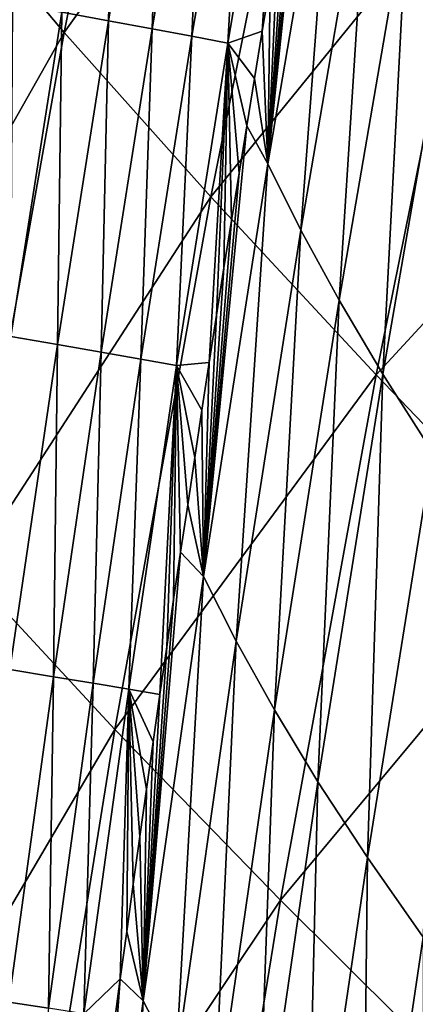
# Model space of a CAD drawing. Header units: millimetres. Extents: x -300 to 300, y -500 to 500.
# Tile 582 of 656: x -274 to -264, y 245 to 269. Entities that reach past the tile are written whole.
import ezdxf

# ---------------------------------------------------------------- set-up
doc = ezdxf.new("R2010")
doc.units = ezdxf.units.MM
doc.header["$LTSCALE"] = 81.481481
for name, color, linetype in [('20', 7, 'CONTINUOUS'), ('22', 7, 'CONTINUOUS'), ('25', 7, 'CONTINUOUS')]:
    doc.layers.add(name, color=color, linetype=linetype)

msp = doc.modelspace()

# ---------------------------------------------------------------- linework, layer by layer
at = {"layer": '20', "color": 7, "linetype": 'CONTINUOUS'}
for points in [[(-272.685, 269.079, 27.819), (-270.172, 281.706, 27.938), (-275.777, 272.737, 23.686), (-272.685, 269.079, 27.819)], [(-272.685, 269.079, 27.819), (-266.612, 277.571, 31.867), (-270.172, 281.706, 27.938), (-272.685, 269.079, 27.819)], [(-269.122, 265.086, 31.735), (-266.612, 277.571, 31.867), (-272.685, 269.079, 27.819), (-269.122, 265.086, 31.735)], [(-269.122, 265.086, 31.735), (-262.605, 273.091, 35.581), (-266.612, 277.571, 31.867), (-269.122, 265.086, 31.735)], [(-265.104, 260.767, 35.438), (-262.605, 273.091, 35.581), (-269.122, 265.086, 31.735), (-265.104, 260.767, 35.438)], [(-265.104, 260.767, 35.438), (-258.168, 268.274, 39.087), (-262.605, 273.091, 35.581), (-265.104, 260.767, 35.438)], [(-278.103, 259.519, 23.587), (-272.685, 269.079, 27.819), (-275.777, 272.737, 23.686), (-278.103, 259.519, 23.587)], [(-275.016, 255.993, 27.705), (-272.685, 269.079, 27.819), (-278.103, 259.519, 23.587), (-275.016, 255.993, 27.705)], [(-275.016, 255.993, 27.705), (-269.122, 265.086, 31.735), (-272.685, 269.079, 27.819), (-275.016, 255.993, 27.705)], [(-260.649, 256.13, 38.934), (-258.168, 268.274, 39.087), (-265.104, 260.767, 35.438), (-260.649, 256.13, 38.934)], [(-271.451, 252.153, 31.607), (-269.122, 265.086, 31.735), (-275.016, 255.993, 27.705), (-271.451, 252.153, 31.607)], [(-271.451, 252.153, 31.607), (-265.104, 260.767, 35.438), (-269.122, 265.086, 31.735), (-271.451, 252.153, 31.607)], [(-267.424, 248.006, 35.3), (-265.104, 260.767, 35.438), (-271.451, 252.153, 31.607), (-267.424, 248.006, 35.3)], [(-267.424, 248.006, 35.3), (-260.649, 256.13, 38.934), (-265.104, 260.767, 35.438), (-267.424, 248.006, 35.3)], [(-262.953, 243.559, 38.788), (-260.649, 256.13, 38.934), (-267.424, 248.006, 35.3), (-262.953, 243.559, 38.788)], [(-277.168, 242.441, 27.595), (-271.451, 252.153, 31.607), (-275.016, 255.993, 27.705), (-277.168, 242.441, 27.595)], [(-273.602, 238.765, 31.485), (-271.451, 252.153, 31.607), (-277.168, 242.441, 27.595), (-273.602, 238.765, 31.485)], [(-273.602, 238.765, 31.485), (-267.424, 248.006, 35.3), (-271.451, 252.153, 31.607), (-273.602, 238.765, 31.485)], [(-269.569, 234.801, 35.167), (-267.424, 248.006, 35.3), (-273.602, 238.765, 31.485), (-269.569, 234.801, 35.167)], [(-269.569, 234.801, 35.167), (-262.953, 243.559, 38.788), (-267.424, 248.006, 35.3), (-269.569, 234.801, 35.167)]]:
    msp.add_3dface(points, dxfattribs=at)
at = {"layer": '22', "color": 7, "linetype": 'CONTINUOUS'}
for points in [[(-266.076, 275.631, 10.521), (-267.735, 265.889, 10.576), (-266.692, 276.008, 9.358), (-266.076, 275.631, 10.521)], [(-266.692, 276.008, 9.358), (-267.735, 265.889, 10.576), (-266.894, 274.859, 9.365), (-266.692, 276.008, 9.358)], [(-267.735, 265.889, 10.576), (-266.076, 275.631, 10.521), (-266.934, 264.279, 12.227), (-267.735, 265.889, 10.576)], [(-266.934, 264.279, 12.227), (-266.076, 275.631, 10.521), (-265.27, 273.989, 12.19), (-266.934, 264.279, 12.227)], [(-266.894, 274.859, 9.365), (-267.735, 265.889, 10.576), (-267.093, 273.709, 9.373), (-266.894, 274.859, 9.365)], [(-266.934, 264.279, 12.227), (-265.27, 273.989, 12.19), (-266.004, 262.576, 13.874), (-266.934, 264.279, 12.227)], [(-266.004, 262.576, 13.874), (-265.27, 273.989, 12.19), (-264.336, 272.248, 13.854), (-266.004, 262.576, 13.874)], [(-267.093, 273.709, 9.373), (-267.735, 265.889, 10.576), (-267.29, 272.56, 9.38), (-267.093, 273.709, 9.373)], [(-267.29, 272.56, 9.38), (-267.735, 265.889, 10.576), (-267.486, 271.411, 9.387), (-267.29, 272.56, 9.38)], [(-266.004, 262.576, 13.874), (-264.336, 272.248, 13.854), (-264.939, 260.779, 15.519), (-266.004, 262.576, 13.874)], [(-264.939, 260.779, 15.519), (-264.336, 272.248, 13.854), (-263.266, 270.409, 15.515), (-264.939, 260.779, 15.519)], [(-267.486, 271.411, 9.387), (-267.735, 265.889, 10.576), (-267.679, 270.261, 9.394), (-267.486, 271.411, 9.387)], [(-267.679, 270.261, 9.394), (-267.735, 265.889, 10.576), (-267.871, 269.111, 9.401), (-267.679, 270.261, 9.394)], [(-264.939, 260.779, 15.519), (-263.266, 270.409, 15.515), (-263.732, 258.887, 17.161), (-264.939, 260.779, 15.519)], [(-267.871, 269.111, 9.401), (-267.735, 265.889, 10.576), (-268.06, 267.962, 9.408), (-267.871, 269.111, 9.401)], [(-268.06, 267.962, 9.408), (-267.735, 265.889, 10.576), (-268.248, 266.812, 9.415), (-268.06, 267.962, 9.408)], [(-267.735, 265.889, 10.576), (-269.297, 255.866, 10.631), (-268.248, 266.812, 9.415), (-267.735, 265.889, 10.576)], [(-268.248, 266.812, 9.415), (-269.297, 255.866, 10.631), (-268.434, 265.661, 9.422), (-268.248, 266.812, 9.415)], [(-269.297, 255.866, 10.631), (-267.735, 265.889, 10.576), (-268.501, 254.293, 12.264), (-269.297, 255.866, 10.631)], [(-268.501, 254.293, 12.264), (-267.735, 265.889, 10.576), (-266.934, 264.279, 12.227), (-268.501, 254.293, 12.264)], [(-268.434, 265.661, 9.422), (-269.297, 255.866, 10.631), (-268.618, 264.511, 9.429), (-268.434, 265.661, 9.422)], [(-268.618, 264.511, 9.429), (-269.297, 255.866, 10.631), (-268.8, 263.361, 9.436), (-268.618, 264.511, 9.429)], [(-268.501, 254.293, 12.264), (-266.934, 264.279, 12.227), (-267.576, 252.631, 13.894), (-268.501, 254.293, 12.264)], [(-267.576, 252.631, 13.894), (-266.934, 264.279, 12.227), (-266.004, 262.576, 13.874), (-267.576, 252.631, 13.894)], [(-268.8, 263.361, 9.436), (-269.297, 255.866, 10.631), (-268.98, 262.21, 9.443), (-268.8, 263.361, 9.436)], [(-267.576, 252.631, 13.894), (-266.004, 262.576, 13.874), (-266.515, 250.879, 15.523), (-267.576, 252.631, 13.894)], [(-266.515, 250.879, 15.523), (-266.004, 262.576, 13.874), (-264.939, 260.779, 15.519), (-266.515, 250.879, 15.523)], [(-268.98, 262.21, 9.443), (-269.297, 255.866, 10.631), (-269.158, 261.06, 9.449), (-268.98, 262.21, 9.443)], [(-269.158, 261.06, 9.449), (-269.297, 255.866, 10.631), (-269.335, 259.909, 9.456), (-269.158, 261.06, 9.449)], [(-266.515, 250.879, 15.523), (-264.939, 260.779, 15.519), (-265.312, 249.038, 17.15), (-266.515, 250.879, 15.523)], [(-265.312, 249.038, 17.15), (-264.939, 260.779, 15.519), (-263.732, 258.887, 17.161), (-265.312, 249.038, 17.15)], [(-269.335, 259.909, 9.456), (-269.297, 255.866, 10.631), (-269.51, 258.758, 9.463), (-269.335, 259.909, 9.456)], [(-265.312, 249.038, 17.15), (-263.732, 258.887, 17.161), (-263.961, 247.106, 18.776), (-265.312, 249.038, 17.15)], [(-269.51, 258.758, 9.463), (-269.297, 255.866, 10.631), (-269.683, 257.607, 9.469), (-269.51, 258.758, 9.463)], [(-269.683, 257.607, 9.469), (-269.297, 255.866, 10.631), (-269.855, 256.456, 9.476), (-269.683, 257.607, 9.469)], [(-269.297, 255.866, 10.631), (-270.765, 245.558, 10.686), (-269.855, 256.456, 9.476), (-269.297, 255.866, 10.631)], [(-269.855, 256.456, 9.476), (-270.765, 245.558, 10.686), (-270.024, 255.305, 9.483), (-269.855, 256.456, 9.476)], [(-270.765, 245.558, 10.686), (-269.297, 255.866, 10.631), (-269.974, 244.026, 12.301), (-270.765, 245.558, 10.686)], [(-269.974, 244.026, 12.301), (-269.297, 255.866, 10.631), (-268.501, 254.293, 12.264), (-269.974, 244.026, 12.301)], [(-270.024, 255.305, 9.483), (-270.765, 245.558, 10.686), (-270.192, 254.154, 9.489), (-270.024, 255.305, 9.483)], [(-269.974, 244.026, 12.301), (-268.501, 254.293, 12.264), (-269.054, 242.409, 13.914), (-269.974, 244.026, 12.301)], [(-269.054, 242.409, 13.914), (-268.501, 254.293, 12.264), (-267.576, 252.631, 13.894), (-269.054, 242.409, 13.914)], [(-270.192, 254.154, 9.489), (-270.765, 245.558, 10.686), (-270.359, 253.002, 9.496), (-270.192, 254.154, 9.489)], [(-270.359, 253.002, 9.496), (-270.765, 245.558, 10.686), (-270.523, 251.851, 9.502), (-270.359, 253.002, 9.496)], [(-269.054, 242.409, 13.914), (-267.576, 252.631, 13.894), (-267.998, 240.707, 15.527), (-269.054, 242.409, 13.914)], [(-267.998, 240.707, 15.527), (-267.576, 252.631, 13.894), (-266.515, 250.879, 15.523), (-267.998, 240.707, 15.527)], [(-270.523, 251.851, 9.502), (-270.765, 245.558, 10.686), (-270.686, 250.699, 9.508), (-270.523, 251.851, 9.502)], [(-267.998, 240.707, 15.527), (-266.515, 250.879, 15.523), (-266.799, 238.92, 17.14), (-267.998, 240.707, 15.527)], [(-266.799, 238.92, 17.14), (-266.515, 250.879, 15.523), (-265.312, 249.038, 17.15), (-266.799, 238.92, 17.14)], [(-270.686, 250.699, 9.508), (-270.765, 245.558, 10.686), (-270.848, 249.547, 9.515), (-270.686, 250.699, 9.508)], [(-270.848, 249.547, 9.515), (-270.765, 245.558, 10.686), (-271.008, 248.396, 9.521), (-270.848, 249.547, 9.515)], [(-266.799, 238.92, 17.14), (-265.312, 249.038, 17.15), (-265.451, 237.047, 18.752), (-266.799, 238.92, 17.14)], [(-265.451, 237.047, 18.752), (-265.312, 249.038, 17.15), (-263.961, 247.106, 18.776), (-265.451, 237.047, 18.752)], [(-271.008, 248.396, 9.521), (-270.765, 245.558, 10.686), (-271.166, 247.244, 9.527), (-271.008, 248.396, 9.521)], [(-271.166, 247.244, 9.527), (-270.765, 245.558, 10.686), (-271.322, 246.092, 9.533), (-271.166, 247.244, 9.527)], [(-265.451, 237.047, 18.752), (-263.961, 247.106, 18.776), (-263.953, 235.088, 20.359), (-265.451, 237.047, 18.752)], [(-270.765, 245.558, 10.686), (-272.14, 234.964, 10.739), (-271.322, 246.092, 9.533), (-270.765, 245.558, 10.686)], [(-271.322, 246.092, 9.533), (-272.14, 234.964, 10.739), (-271.477, 244.94, 9.539), (-271.322, 246.092, 9.533)], [(-272.14, 234.964, 10.739), (-270.765, 245.558, 10.686), (-271.355, 233.476, 12.338), (-272.14, 234.964, 10.739)], [(-271.355, 233.476, 12.338), (-270.765, 245.558, 10.686), (-269.974, 244.026, 12.301), (-271.355, 233.476, 12.338)]]:
    msp.add_3dface(points, dxfattribs=at)
at = {"layer": '25', "color": 7, "linetype": 'CONTINUOUS'}
for points in [[(-271.413, 277.431, 3.473), (-271.605, 269.366, 4.492), (-272.741, 269.575, 3.462), (-271.413, 277.431, 3.473)], [(-270.279, 277.209, 4.492), (-271.605, 269.366, 4.492), (-271.413, 277.431, 3.473), (-270.279, 277.209, 4.492)], [(-270.279, 277.209, 4.492), (-270.548, 269.17, 5.612), (-271.605, 269.366, 4.492), (-270.279, 277.209, 4.492)], [(-269.222, 277, 5.6), (-270.548, 269.17, 5.612), (-270.279, 277.209, 4.492), (-269.222, 277, 5.6)], [(-269.222, 277, 5.6), (-269.579, 268.989, 6.813), (-270.548, 269.17, 5.612), (-269.222, 277, 5.6)], [(-268.253, 276.807, 6.788), (-269.579, 268.989, 6.813), (-269.222, 277, 5.6), (-268.253, 276.807, 6.788)], [(-268.253, 276.807, 6.788), (-268.708, 268.824, 8.082), (-269.579, 268.989, 6.813), (-268.253, 276.807, 6.788)], [(-267.38, 276.631, 8.045), (-268.708, 268.824, 8.082), (-268.253, 276.807, 6.788), (-267.38, 276.631, 8.045)], [(-267.38, 276.631, 8.045), (-267.871, 269.111, 9.401), (-268.708, 268.824, 8.082), (-267.38, 276.631, 8.045)], [(-267.679, 270.261, 9.394), (-267.871, 269.111, 9.401), (-267.38, 276.631, 8.045), (-267.679, 270.261, 9.394)], [(-273.932, 269.764, 2.542), (-272.741, 269.575, 3.462), (-273.983, 261.694, 3.45), (-273.932, 269.764, 2.542)], [(-272.741, 269.575, 3.462), (-272.845, 261.498, 4.492), (-273.983, 261.694, 3.45), (-272.741, 269.575, 3.462)], [(-271.605, 269.366, 4.492), (-272.845, 261.498, 4.492), (-272.741, 269.575, 3.462), (-271.605, 269.366, 4.492)], [(-271.605, 269.366, 4.492), (-271.787, 261.314, 5.624), (-272.845, 261.498, 4.492), (-271.605, 269.366, 4.492)], [(-270.548, 269.17, 5.612), (-271.787, 261.314, 5.624), (-271.605, 269.366, 4.492), (-270.548, 269.17, 5.612)], [(-270.548, 269.17, 5.612), (-270.82, 261.144, 6.836), (-271.787, 261.314, 5.624), (-270.548, 269.17, 5.612)], [(-269.579, 268.989, 6.813), (-270.82, 261.144, 6.836), (-270.548, 269.17, 5.612), (-269.579, 268.989, 6.813)], [(-267.871, 269.111, 9.401), (-268.06, 267.962, 9.408), (-268.708, 268.824, 8.082), (-267.871, 269.111, 9.401)], [(-269.579, 268.989, 6.813), (-269.952, 260.989, 8.117), (-270.82, 261.144, 6.836), (-269.579, 268.989, 6.813)], [(-268.708, 268.824, 8.082), (-269.952, 260.989, 8.117), (-269.579, 268.989, 6.813), (-268.708, 268.824, 8.082)], [(-268.708, 268.824, 8.082), (-269.158, 261.06, 9.449), (-269.952, 260.989, 8.117), (-268.708, 268.824, 8.082)], [(-268.98, 262.21, 9.443), (-269.158, 261.06, 9.449), (-268.708, 268.824, 8.082), (-268.98, 262.21, 9.443)], [(-268.8, 263.361, 9.436), (-268.98, 262.21, 9.443), (-268.708, 268.824, 8.082), (-268.8, 263.361, 9.436)], [(-268.618, 264.511, 9.429), (-268.8, 263.361, 9.436), (-268.708, 268.824, 8.082), (-268.618, 264.511, 9.429)], [(-268.06, 267.962, 9.408), (-268.248, 266.812, 9.415), (-268.708, 268.824, 8.082), (-268.06, 267.962, 9.408)], [(-268.248, 266.812, 9.415), (-268.434, 265.661, 9.422), (-268.708, 268.824, 8.082), (-268.248, 266.812, 9.415)], [(-268.434, 265.661, 9.422), (-268.618, 264.511, 9.429), (-268.708, 268.824, 8.082), (-268.434, 265.661, 9.422)], [(-272.845, 261.498, 4.492), (-274.005, 253.605, 4.49), (-273.983, 261.694, 3.45), (-272.845, 261.498, 4.492)], [(-272.845, 261.498, 4.492), (-272.947, 253.433, 5.633), (-274.005, 253.605, 4.49), (-272.845, 261.498, 4.492)], [(-271.787, 261.314, 5.624), (-272.947, 253.433, 5.633), (-272.845, 261.498, 4.492), (-271.787, 261.314, 5.624)], [(-271.787, 261.314, 5.624), (-271.981, 253.274, 6.857), (-272.947, 253.433, 5.633), (-271.787, 261.314, 5.624)], [(-270.82, 261.144, 6.836), (-271.981, 253.274, 6.857), (-271.787, 261.314, 5.624), (-270.82, 261.144, 6.836)], [(-270.82, 261.144, 6.836), (-271.116, 253.129, 8.15), (-271.981, 253.274, 6.857), (-270.82, 261.144, 6.836)], [(-269.952, 260.989, 8.117), (-271.116, 253.129, 8.15), (-270.82, 261.144, 6.836), (-269.952, 260.989, 8.117)], [(-269.952, 260.989, 8.117), (-270.359, 253.002, 9.496), (-271.116, 253.129, 8.15), (-269.952, 260.989, 8.117)], [(-270.192, 254.154, 9.489), (-270.359, 253.002, 9.496), (-269.952, 260.989, 8.117), (-270.192, 254.154, 9.489)], [(-270.024, 255.305, 9.483), (-270.192, 254.154, 9.489), (-269.952, 260.989, 8.117), (-270.024, 255.305, 9.483)], [(-269.855, 256.456, 9.476), (-270.024, 255.305, 9.483), (-269.952, 260.989, 8.117), (-269.855, 256.456, 9.476)], [(-269.158, 261.06, 9.449), (-269.335, 259.909, 9.456), (-269.952, 260.989, 8.117), (-269.158, 261.06, 9.449)], [(-269.335, 259.909, 9.456), (-269.51, 258.758, 9.463), (-269.952, 260.989, 8.117), (-269.335, 259.909, 9.456)], [(-269.51, 258.758, 9.463), (-269.683, 257.607, 9.469), (-269.952, 260.989, 8.117), (-269.51, 258.758, 9.463)], [(-269.683, 257.607, 9.469), (-269.855, 256.456, 9.476), (-269.952, 260.989, 8.117), (-269.683, 257.607, 9.469)], [(-272.947, 253.433, 5.633), (-274.032, 245.528, 5.642), (-274.005, 253.605, 4.49), (-272.947, 253.433, 5.633)], [(-272.947, 253.433, 5.633), (-273.068, 245.379, 6.877), (-274.032, 245.528, 5.642), (-272.947, 253.433, 5.633)], [(-271.981, 253.274, 6.857), (-273.068, 245.379, 6.877), (-272.947, 253.433, 5.633), (-271.981, 253.274, 6.857)], [(-271.981, 253.274, 6.857), (-272.205, 245.244, 8.182), (-273.068, 245.379, 6.877), (-271.981, 253.274, 6.857)], [(-271.116, 253.129, 8.15), (-272.205, 245.244, 8.182), (-271.981, 253.274, 6.857), (-271.116, 253.129, 8.15)], [(-271.116, 253.129, 8.15), (-271.322, 246.092, 9.533), (-272.205, 245.244, 8.182), (-271.116, 253.129, 8.15)], [(-271.166, 247.244, 9.527), (-271.322, 246.092, 9.533), (-271.116, 253.129, 8.15), (-271.166, 247.244, 9.527)], [(-271.008, 248.396, 9.521), (-271.166, 247.244, 9.527), (-271.116, 253.129, 8.15), (-271.008, 248.396, 9.521)], [(-270.359, 253.002, 9.496), (-270.523, 251.851, 9.502), (-271.116, 253.129, 8.15), (-270.359, 253.002, 9.496)], [(-270.523, 251.851, 9.502), (-270.686, 250.699, 9.508), (-271.116, 253.129, 8.15), (-270.523, 251.851, 9.502)], [(-270.686, 250.699, 9.508), (-270.848, 249.547, 9.515), (-271.116, 253.129, 8.15), (-270.686, 250.699, 9.508)], [(-270.848, 249.547, 9.515), (-271.008, 248.396, 9.521), (-271.116, 253.129, 8.15), (-270.848, 249.547, 9.515)], [(-271.322, 246.092, 9.533), (-271.477, 244.94, 9.539), (-272.205, 245.244, 8.182), (-271.322, 246.092, 9.533)], [(-273.068, 245.379, 6.877), (-274.083, 237.462, 6.896), (-274.032, 245.528, 5.642), (-273.068, 245.379, 6.877)]]:
    msp.add_3dface(points, dxfattribs=at)

doc.saveas('drawing.dxf')
